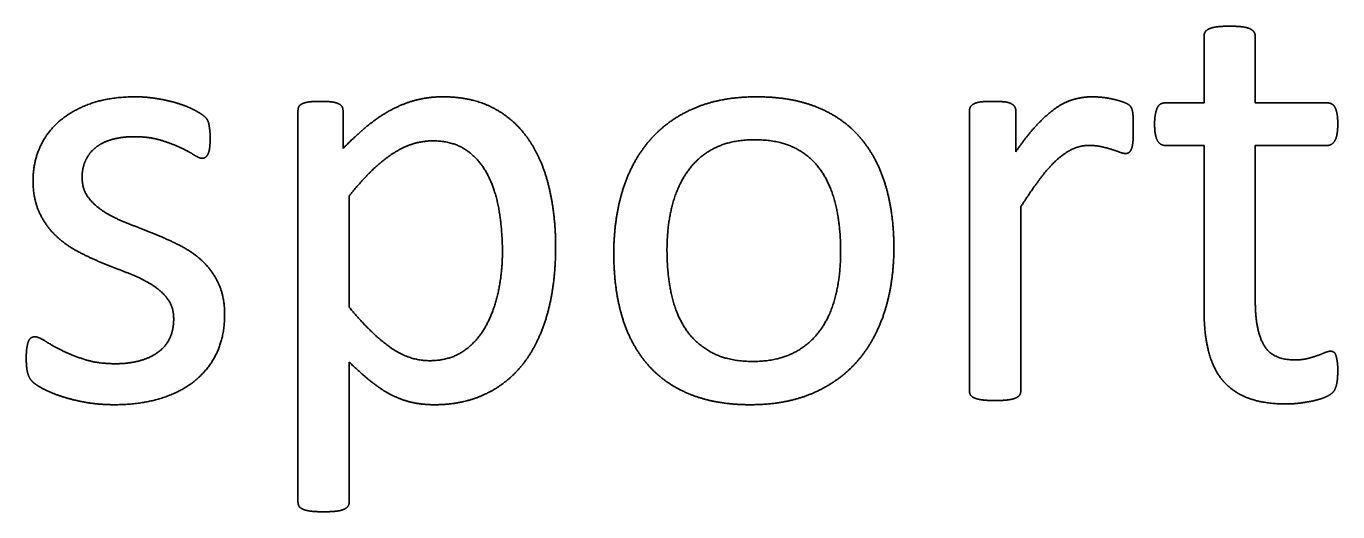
# Model space of a CAD drawing. Extents: x -3.3 to 34, y 0 to 56.8.
# Drawn here: x 27.1325 to 27.5862, y 7.3076 to 7.4758 of the extents above; entities that cross this region are included whole.
import ezdxf

# ---------------------------------------------------------------- set-up
doc = ezdxf.new("R2010")
doc.units = 0
doc.layers.add('SH_Major_Grid_Line', color=7, linetype='Continuous')

msp = doc.modelspace()

# ---------------------------------------------------------------- linework, layer by layer
at = {"layer": 'SH_Major_Grid_Line'}
for p, q in [((27.22653, 7.44641), (27.22653, 7.31109)), ((27.24212, 7.43343), (27.24212, 7.44642)), ((27.45881, 7.3495), (27.45881, 7.44641)), ((27.47483, 7.44641), (27.47483, 7.4323)), ((27.51546, 7.44011), (27.51546, 7.44011)), ((27.24427, 7.37846), (27.24427, 7.41705)), ((27.47655, 7.41324), (27.47655, 7.3495)), ((27.31565, 7.39947), (27.31565, 7.39947)), ((27.29725, 7.39743), (27.29725, 7.39743)), ((27.41424, 7.39787), (27.41424, 7.39787)), ((27.43265, 7.39905), (27.43265, 7.39905)), ((27.20116, 7.37587), (27.20116, 7.37587)), ((27.24427, 7.31109), (27.24427, 7.35948)), ((27.58619, 7.35666), (27.58619, 7.35666))]:
    msp.add_line(p, q, dxfattribs=at)
for points in [[(27.52648, 7.44922), (27.53992, 7.44922), (27.53992, 7.47232)], [(27.55766, 7.47232), (27.55766, 7.44922), (27.58262, 7.44922)], [(27.53992, 7.37784), (27.53992, 7.4345), (27.52637, 7.4345)], [(27.58262, 7.4345), (27.55766, 7.4345), (27.55766, 7.38046)]]:
    msp.add_lwpolyline(points, dxfattribs=at)
for points in [[(27.53992, 7.47232), (27.53992, 7.47308), (27.54029, 7.47373)], [(27.54029, 7.47373), (27.54067, 7.47437), (27.54169, 7.47486)], [(27.54169, 7.47486), (27.54271, 7.47534), (27.54443, 7.47556)], [(27.54443, 7.47556), (27.54615, 7.47578), (27.54874, 7.47578)], [(27.54874, 7.47578), (27.55142, 7.47578), (27.55315, 7.47556)], [(27.55315, 7.47556), (27.55487, 7.47534), (27.55583, 7.47486)], [(27.55583, 7.47486), (27.5568, 7.47437), (27.55723, 7.47373)], [(27.55723, 7.47373), (27.55766, 7.47308), (27.55766, 7.47232)], [(27.15477, 7.44895), (27.16139, 7.45133), (27.17021, 7.45133)], [(27.17021, 7.45133), (27.17409, 7.45133), (27.17797, 7.45068)], [(27.17797, 7.45068), (27.18184, 7.45003), (27.18496, 7.44906)], [(27.18496, 7.44906), (27.18809, 7.44809), (27.19029, 7.44696)], [(27.22814, 7.44899), (27.22717, 7.44856), (27.22685, 7.44797)], [(27.23061, 7.44959), (27.22911, 7.44943), (27.22814, 7.44899)], [(27.23427, 7.44975), (27.23212, 7.44975), (27.23061, 7.44959)], [(27.23798, 7.44959), (27.23653, 7.44975), (27.23427, 7.44975)], [(27.2404, 7.449), (27.23943, 7.44943), (27.23798, 7.44959)], [(27.24175, 7.44798), (27.24137, 7.44857), (27.2404, 7.449)], [(27.26737, 7.45019), (27.26301, 7.44906), (27.25886, 7.44685)], [(27.27657, 7.45133), (27.27173, 7.45133), (27.26737, 7.45019)], [(27.29455, 7.44723), (27.28712, 7.45133), (27.27657, 7.45133)], [(27.38518, 7.45133), (27.3728, 7.45133), (27.36354, 7.44734)], [(27.40601, 7.44777), (27.39712, 7.45133), (27.38518, 7.45133)], [(27.46042, 7.44894), (27.46139, 7.44943), (27.4629, 7.44959)], [(27.4629, 7.44959), (27.4644, 7.44975), (27.46687, 7.44975)], [(27.46687, 7.44975), (27.46924, 7.44975), (27.4708, 7.44959)], [(27.4708, 7.44959), (27.47236, 7.44943), (27.47322, 7.44894)], [(27.48895, 7.4476), (27.49208, 7.44971), (27.49515, 7.45052)], [(27.49515, 7.45052), (27.49822, 7.45133), (27.50135, 7.45133)], [(27.50135, 7.45133), (27.50275, 7.45133), (27.50453, 7.45116)], [(27.50453, 7.45116), (27.5063, 7.451), (27.50824, 7.45057)], [(27.50824, 7.45057), (27.51018, 7.45014), (27.51175, 7.4496)], [(27.51175, 7.4496), (27.51331, 7.44906), (27.51396, 7.44852)], [(27.52492, 7.44885), (27.52562, 7.44922), (27.52648, 7.44922)], [(27.58262, 7.44922), (27.58349, 7.44922), (27.58413, 7.44885)], [(27.14373, 7.44265), (27.14814, 7.44658), (27.15477, 7.44895)], [(27.19029, 7.44696), (27.1925, 7.44582), (27.19363, 7.44496)], [(27.19363, 7.44496), (27.19476, 7.4441), (27.19514, 7.44345)], [(27.22685, 7.44797), (27.22653, 7.44738), (27.22653, 7.44641)], [(27.24212, 7.44642), (27.24212, 7.44739), (27.24175, 7.44798)], [(27.25886, 7.44685), (27.25472, 7.44464), (27.25063, 7.4413)], [(27.30666, 7.43602), (27.30198, 7.44313), (27.29455, 7.44723)], [(27.36354, 7.44734), (27.35428, 7.44335), (27.34809, 7.43613)], [(27.42081, 7.43742), (27.41489, 7.44421), (27.40601, 7.44777)], [(27.45881, 7.44641), (27.45881, 7.44727), (27.45913, 7.44786)], [(27.45913, 7.44786), (27.45945, 7.44846), (27.46042, 7.44894)], [(27.47322, 7.44894), (27.47408, 7.44846), (27.47446, 7.44786)], [(27.47446, 7.44786), (27.47483, 7.44727), (27.47483, 7.44641)], [(27.48232, 7.44181), (27.48583, 7.44549), (27.48895, 7.4476)], [(27.51396, 7.44852), (27.5146, 7.44798), (27.51482, 7.4475)], [(27.51482, 7.4475), (27.51503, 7.44701), (27.5152, 7.44626)], [(27.5152, 7.44626), (27.51536, 7.4455), (27.51541, 7.44404)], [(27.52283, 7.44181), (27.52283, 7.44385), (27.5231, 7.44525)], [(27.5231, 7.44525), (27.52336, 7.44664), (27.52379, 7.44756)], [(27.52379, 7.44756), (27.52422, 7.44847), (27.52492, 7.44885)], [(27.58413, 7.44885), (27.58478, 7.44847), (27.58527, 7.44756)], [(27.58527, 7.44756), (27.58576, 7.44664), (27.58597, 7.44525)], [(27.58597, 7.44525), (27.58619, 7.44385), (27.58619, 7.44181)], [(27.13711, 7.43349), (27.13932, 7.43871), (27.14373, 7.44265)], [(27.19514, 7.44345), (27.19552, 7.4428), (27.19568, 7.44199)], [(27.19568, 7.44199), (27.19584, 7.44117), (27.196, 7.43998)], [(27.196, 7.43998), (27.19616, 7.43879), (27.19616, 7.43706)], [(27.25063, 7.4413), (27.24654, 7.43796), (27.24212, 7.43343)], [(27.47483, 7.4323), (27.47882, 7.43814), (27.48232, 7.44181)], [(27.51546, 7.44011), (27.51546, 7.43773), (27.51536, 7.43612)], [(27.51541, 7.44404), (27.51546, 7.44259), (27.51546, 7.44011)], [(27.52379, 7.43622), (27.52283, 7.43794), (27.52283, 7.44181)], [(27.58619, 7.44181), (27.58619, 7.43794), (27.58522, 7.43622)], [(27.16199, 7.4365), (27.15854, 7.43548), (27.15633, 7.43359)], [(27.16997, 7.43752), (27.16544, 7.43752), (27.16199, 7.4365)], [(27.17897, 7.43633), (27.17504, 7.43752), (27.16997, 7.43752)], [(27.18581, 7.43378), (27.1829, 7.43513), (27.17897, 7.43633)], [(27.19616, 7.43706), (27.19616, 7.43522), (27.196, 7.43387)], [(27.26637, 7.43505), (27.26973, 7.43608), (27.2732, 7.43608)], [(27.2732, 7.43608), (27.28013, 7.43608), (27.28479, 7.43284)], [(27.3135, 7.41947), (27.31135, 7.4289), (27.30666, 7.43602)], [(27.34809, 7.43613), (27.3419, 7.4289), (27.33883, 7.41893)], [(27.37084, 7.43367), (27.37655, 7.43647), (27.38448, 7.43647)], [(27.38448, 7.43647), (27.39306, 7.43647), (27.39882, 7.4334)], [(27.42969, 7.42093), (27.42673, 7.43063), (27.42081, 7.43742)], [(27.51536, 7.43612), (27.51525, 7.4345), (27.51493, 7.43358)], [(27.52637, 7.4345), (27.52476, 7.4345), (27.52379, 7.43622)], [(27.58522, 7.43622), (27.58424, 7.4345), (27.58262, 7.4345)], [(27.1349, 7.42255), (27.1349, 7.42826), (27.13711, 7.43349)], [(27.15633, 7.43359), (27.15412, 7.4317), (27.15299, 7.42912)], [(27.19055, 7.43122), (27.18872, 7.43242), (27.18581, 7.43378)], [(27.19336, 7.43003), (27.19239, 7.43003), (27.19055, 7.43122)], [(27.19546, 7.43165), (27.19508, 7.43079), (27.19454, 7.43041)], [(27.196, 7.43387), (27.19584, 7.43252), (27.19546, 7.43165)], [(27.25229, 7.42597), (27.25608, 7.42959), (27.25955, 7.43181)], [(27.25955, 7.43181), (27.26302, 7.43402), (27.26637, 7.43505)], [(27.28479, 7.43284), (27.28945, 7.4296), (27.29221, 7.4242)], [(27.36145, 7.42574), (27.36514, 7.43086), (27.37084, 7.43367)], [(27.39882, 7.4334), (27.40458, 7.43033), (27.40794, 7.42504)], [(27.49488, 7.43342), (27.49229, 7.43234), (27.48943, 7.42986)], [(27.50016, 7.4345), (27.49746, 7.4345), (27.49488, 7.43342)], [(27.50436, 7.43407), (27.50242, 7.4345), (27.50016, 7.4345)], [(27.50787, 7.43315), (27.5063, 7.43364), (27.50436, 7.43407)], [(27.51067, 7.43218), (27.50943, 7.43267), (27.50787, 7.43315)], [(27.51277, 7.4317), (27.51191, 7.4317), (27.51067, 7.43218)], [(27.51412, 7.43218), (27.51363, 7.4317), (27.51277, 7.4317)], [(27.51493, 7.43358), (27.5146, 7.43267), (27.51412, 7.43218)], [(27.15299, 7.42912), (27.15186, 7.42653), (27.15186, 7.42351)], [(27.19454, 7.43041), (27.194, 7.43003), (27.19336, 7.43003)], [(27.48943, 7.42986), (27.48658, 7.42738), (27.48345, 7.42328)], [(27.137, 7.41144), (27.1349, 7.41608), (27.1349, 7.42255)], [(27.15186, 7.42351), (27.15186, 7.41931), (27.15402, 7.41645)], [(27.24427, 7.41705), (27.2485, 7.42234), (27.25229, 7.42597)], [(27.29221, 7.4242), (27.29497, 7.4188), (27.29611, 7.41184)], [(27.35596, 7.41361), (27.35775, 7.42062), (27.36145, 7.42574)], [(27.40794, 7.42504), (27.41131, 7.41976), (27.41278, 7.41275)], [(27.48345, 7.42328), (27.48033, 7.41918), (27.47655, 7.41324)], [(27.31565, 7.39947), (27.31565, 7.41004), (27.3135, 7.41947)], [(27.33883, 7.41893), (27.33577, 7.40896), (27.33577, 7.3971)], [(27.43265, 7.39905), (27.43265, 7.41123), (27.42969, 7.42093)], [(27.15402, 7.41645), (27.15618, 7.4136), (27.15963, 7.41144)], [(27.35417, 7.3983), (27.35417, 7.4066), (27.35596, 7.41361)], [(27.41278, 7.41275), (27.41424, 7.40574), (27.41424, 7.39787)], [(27.14254, 7.40346), (27.1391, 7.40681), (27.137, 7.41144)], [(27.15963, 7.41144), (27.16308, 7.40928), (27.1675, 7.40756)], [(27.29611, 7.41184), (27.29725, 7.40488), (27.29725, 7.39743)], [(27.1675, 7.40756), (27.17192, 7.40584), (27.17651, 7.404)], [(27.17651, 7.404), (27.18109, 7.40217), (27.18557, 7.39991)], [(27.15034, 7.3978), (27.14599, 7.40012), (27.14254, 7.40346)], [(27.18557, 7.39991), (27.19005, 7.39764), (27.1935, 7.39441)], [(27.31291, 7.37662), (27.31565, 7.38676), (27.31565, 7.39947)], [(27.15928, 7.39365), (27.1547, 7.39549), (27.15034, 7.3978)], [(27.29725, 7.39743), (27.29725, 7.39063), (27.29584, 7.38393)], [(27.33577, 7.3971), (27.33577, 7.38482), (27.33867, 7.37511)], [(27.35564, 7.38331), (27.35417, 7.39032), (27.35417, 7.3983)], [(27.41424, 7.39787), (27.41424, 7.38946), (27.41251, 7.38245)], [(27.42953, 7.37722), (27.43265, 7.38719), (27.43265, 7.39905)], [(27.16815, 7.39015), (27.16385, 7.39182), (27.15928, 7.39365)], [(27.1759, 7.38633), (27.17246, 7.38848), (27.16815, 7.39015)], [(27.1935, 7.39441), (27.19695, 7.39118), (27.19905, 7.38665)], [(27.18144, 7.38137), (27.17934, 7.38417), (27.1759, 7.38633)], [(27.19905, 7.38665), (27.20116, 7.38212), (27.20116, 7.37587)], [(27.18354, 7.37447), (27.18354, 7.37856), (27.18144, 7.38137)], [(27.29584, 7.38393), (27.29443, 7.37724), (27.29145, 7.37184)], [(27.36052, 7.37108), (27.3571, 7.37631), (27.35564, 7.38331)], [(27.41251, 7.38245), (27.41077, 7.37544), (27.40707, 7.37038)], [(27.25825, 7.36472), (27.25164, 7.36948), (27.24427, 7.37846)], [(27.30483, 7.35943), (27.31016, 7.36649), (27.31291, 7.37662)], [(27.42021, 7.36002), (27.4264, 7.36725), (27.42953, 7.37722)], [(27.54148, 7.36324), (27.53992, 7.36943), (27.53992, 7.37784)], [(27.55766, 7.38046), (27.55766, 7.37045), (27.56063, 7.36534)], [(27.18209, 7.36755), (27.18354, 7.37047), (27.18354, 7.37447)], [(27.20116, 7.37587), (27.20116, 7.36843), (27.19841, 7.36261)], [(27.29145, 7.37184), (27.28847, 7.36644), (27.28365, 7.3632)], [(27.33867, 7.37511), (27.34158, 7.36541), (27.3475, 7.35862)], [(27.13329, 7.36663), (27.13361, 7.36749), (27.1342, 7.36787)], [(27.1342, 7.36787), (27.1348, 7.36825), (27.13555, 7.36825)], [(27.13555, 7.36825), (27.13673, 7.36825), (27.13905, 7.36678)], [(27.17795, 7.36275), (27.18064, 7.36464), (27.18209, 7.36755)], [(27.3697, 7.36277), (27.36395, 7.36585), (27.36052, 7.37108)], [(27.40707, 7.37038), (27.40338, 7.36531), (27.39762, 7.36251)], [(27.13254, 7.3609), (27.13254, 7.36295), (27.13275, 7.36436)], [(27.13275, 7.36436), (27.13297, 7.36576), (27.13329, 7.36663)], [(27.13905, 7.36678), (27.14136, 7.36531), (27.14475, 7.36358)], [(27.14475, 7.36358), (27.14814, 7.36184), (27.15277, 7.36038)], [(27.27211, 7.35996), (27.26486, 7.35996), (27.25825, 7.36472)], [(27.28365, 7.3632), (27.27883, 7.35996), (27.27211, 7.35996)], [(27.38404, 7.3597), (27.37546, 7.3597), (27.3697, 7.36277)], [(27.5465, 7.353), (27.54304, 7.35704), (27.54148, 7.36324)], [(27.56063, 7.36534), (27.5636, 7.36023), (27.57128, 7.36023)], [(27.58176, 7.36276), (27.58284, 7.36324), (27.5837, 7.36324)], [(27.5837, 7.36324), (27.58424, 7.36324), (27.58473, 7.36297)], [(27.58473, 7.36297), (27.58522, 7.3627), (27.58549, 7.36195)], [(27.13307, 7.3556), (27.13254, 7.35754), (27.13254, 7.3609)], [(27.15277, 7.36038), (27.15739, 7.35891), (27.16342, 7.35891)], [(27.16342, 7.35891), (27.16794, 7.35891), (27.1716, 7.35989)], [(27.1716, 7.35989), (27.17525, 7.36086), (27.17795, 7.36275)], [(27.19841, 7.36261), (27.19566, 7.35679), (27.1906, 7.3528)], [(27.24427, 7.35948), (27.24815, 7.35571), (27.25159, 7.35291)], [(27.29165, 7.34854), (27.2995, 7.35237), (27.30483, 7.35943)], [(27.3475, 7.35862), (27.35342, 7.35183), (27.3623, 7.34827)], [(27.39762, 7.36251), (27.39187, 7.3597), (27.38404, 7.3597)], [(27.40471, 7.34876), (27.41402, 7.3528), (27.42021, 7.36002)], [(27.57128, 7.36023), (27.57376, 7.36023), (27.57571, 7.36071)], [(27.57571, 7.36071), (27.57765, 7.3612), (27.57916, 7.36174)], [(27.57916, 7.36174), (27.58068, 7.36228), (27.58176, 7.36276)], [(27.58549, 7.36195), (27.58576, 7.3612), (27.58597, 7.3599)], [(27.58597, 7.3599), (27.58619, 7.3586), (27.58619, 7.35666)], [(27.1348, 7.35258), (27.13361, 7.35365), (27.13307, 7.3556)], [(27.58619, 7.35666), (27.58619, 7.35352), (27.58576, 7.35168)], [(27.13857, 7.35015), (27.13598, 7.3515), (27.1348, 7.35258)], [(27.14487, 7.34757), (27.14115, 7.34881), (27.13857, 7.35015)], [(27.1906, 7.3528), (27.18554, 7.34881), (27.17853, 7.34676)], [(27.25159, 7.35291), (27.25504, 7.35011), (27.25854, 7.34827)], [(27.45918, 7.34805), (27.45881, 7.34864), (27.45881, 7.3495)], [(27.47655, 7.3495), (27.47655, 7.34864), (27.47612, 7.34805)], [(27.55534, 7.34697), (27.54995, 7.34897), (27.5465, 7.353)], [(27.58576, 7.35168), (27.58533, 7.34984), (27.58446, 7.34898)], [(27.15327, 7.34552), (27.14859, 7.34633), (27.14487, 7.34757)], [(27.16313, 7.34472), (27.15796, 7.34472), (27.15327, 7.34552)], [(27.17853, 7.34676), (27.17153, 7.34472), (27.16313, 7.34472)], [(27.25854, 7.34827), (27.26204, 7.34644), (27.2657, 7.34558)], [(27.2657, 7.34558), (27.26936, 7.34472), (27.27367, 7.34472)], [(27.27367, 7.34472), (27.28379, 7.34472), (27.29165, 7.34854)], [(27.3623, 7.34827), (27.37118, 7.34472), (27.38313, 7.34472)], [(27.38313, 7.34472), (27.3954, 7.34472), (27.40471, 7.34876)], [(27.46058, 7.34702), (27.45956, 7.34745), (27.45918, 7.34805)], [(27.46332, 7.34638), (27.4616, 7.34659), (27.46058, 7.34702)], [(27.46763, 7.34616), (27.46505, 7.34616), (27.46332, 7.34638)], [(27.47204, 7.34638), (27.47032, 7.34616), (27.46763, 7.34616)], [(27.47473, 7.34702), (27.47376, 7.34659), (27.47204, 7.34638)], [(27.47612, 7.34805), (27.47569, 7.34745), (27.47473, 7.34702)], [(27.56828, 7.34498), (27.56073, 7.34498), (27.55534, 7.34697)], [(27.57324, 7.3453), (27.57076, 7.34498), (27.56828, 7.34498)], [(27.57794, 7.34611), (27.57572, 7.34563), (27.57324, 7.3453)], [(27.58187, 7.34736), (27.58015, 7.3466), (27.57794, 7.34611)], [(27.58446, 7.34898), (27.5836, 7.34811), (27.58187, 7.34736)], [(27.22653, 7.31109), (27.22653, 7.31023), (27.2269, 7.30958)], [(27.2269, 7.30958), (27.22728, 7.30894), (27.2283, 7.30851)], [(27.2283, 7.30851), (27.22932, 7.30808), (27.23104, 7.30786)], [(27.23976, 7.30786), (27.24148, 7.30807), (27.24244, 7.3085)], [(27.24244, 7.3085), (27.24341, 7.30894), (27.24384, 7.30958)], [(27.24384, 7.30958), (27.24427, 7.31023), (27.24427, 7.31109)], [(27.23104, 7.30786), (27.23276, 7.30765), (27.23535, 7.30765)], [(27.23535, 7.30765), (27.23803, 7.30765), (27.23976, 7.30786)]]:
    msp.add_open_spline(points, degree=2, dxfattribs=at)

doc.saveas('drawing.dxf')
